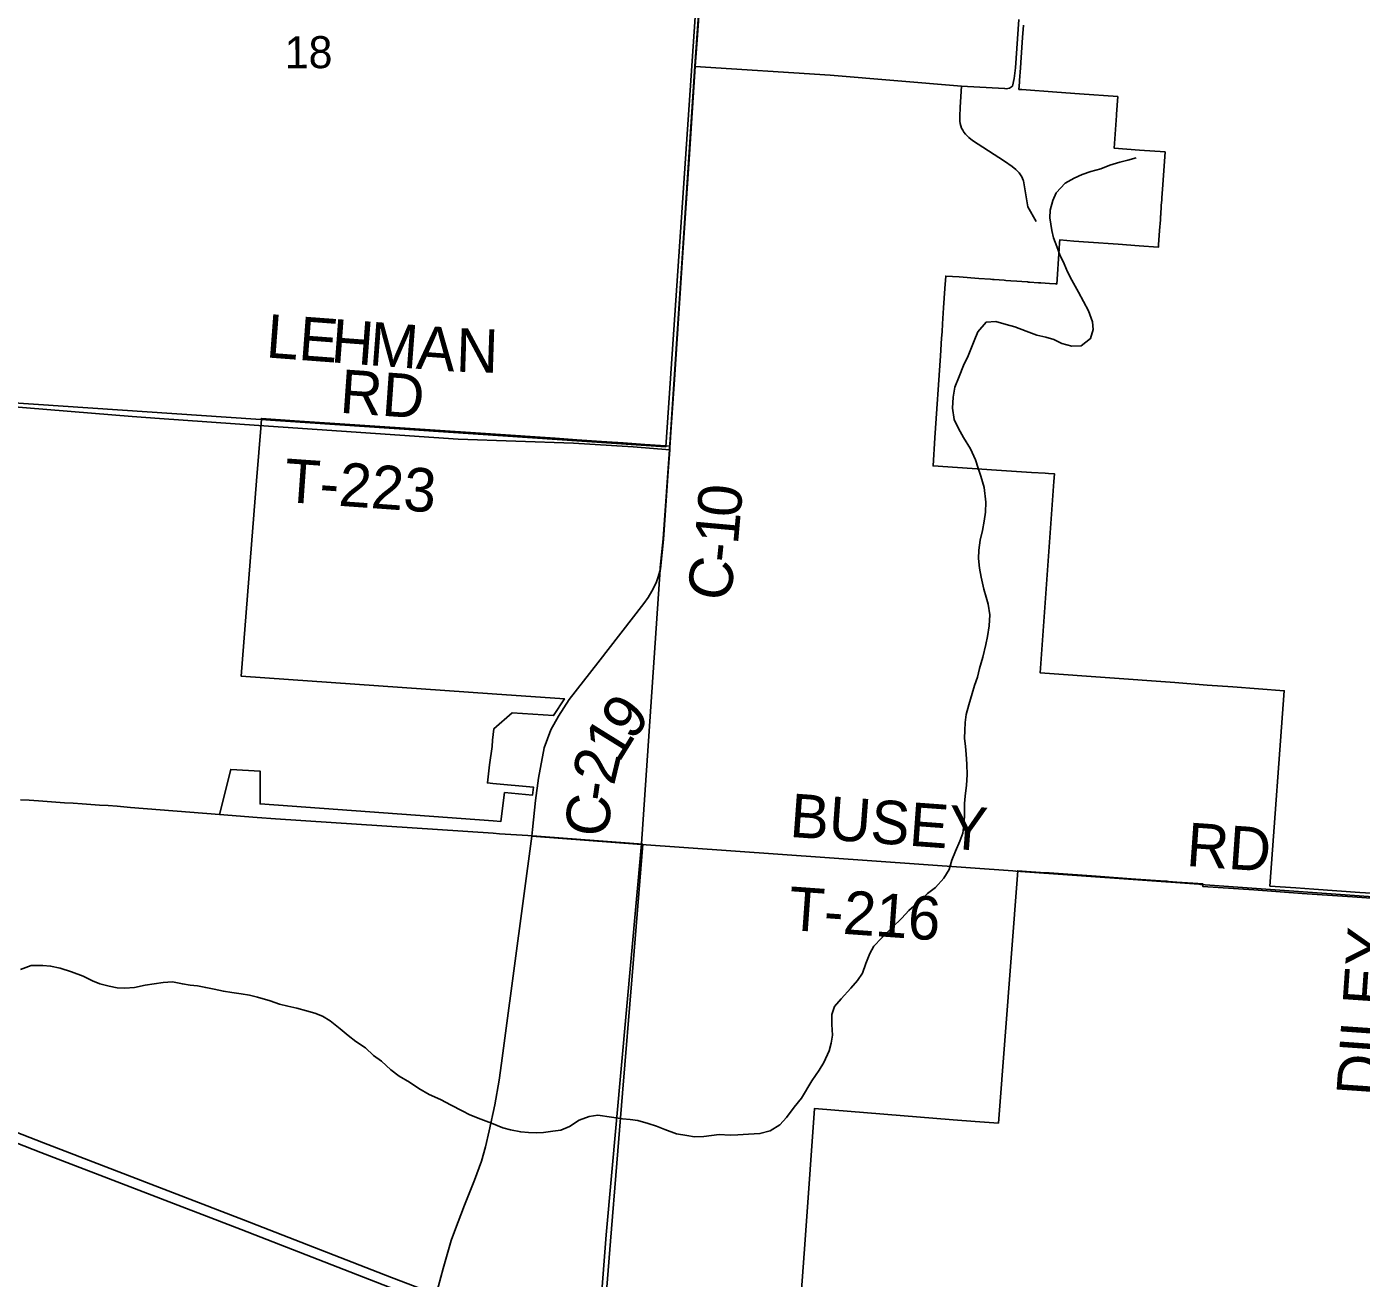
# Model space of a CAD drawing. Extents: x 114604 to 551442, y 316898 to 567001.
# Drawn here: x 258302 to 267506, y 346776 to 355406 of the extents above; entities that cross this region are included whole.
import ezdxf

# ---------------------------------------------------------------- set-up
doc = ezdxf.new("R2010")
doc.units = 0
for name, color, linetype in [('GE_P_Alignment_1000_Cardinal_Points', 7, 'Continuous'), ('GE_P_Alignment_1000_Stations', 7, 'Continuous'), ('GE_P_Alignment_100_Cardinal_Points', 7, 'Continuous'), ('GE_P_Alignment_100_Stations', 7, 'Continuous'), ('GE_P_Alignment_500_Bearings', 7, 'Continuous'), ('GE_P_Alignment_500_Distances', 7, 'Continuous'), ('PM_P_Cells', 7, 'Continuous'), ('PM_P_CL_Double_Solid', 7, 'Continuous'), ('PM_P_Crosswalk', 7, 'Continuous'), ('PV_X_Curb', 7, 'Continuous'), ('RS_Raster1', 7, 'Continuous'), ('SN_P_Signs', 7, 'Continuous')]:
    doc.layers.add(name, color=color, linetype=linetype)

msp = doc.modelspace()

# ---------------------------------------------------------------- linework, layer by layer
at = {"layer": 'GE_P_Alignment_1000_Cardinal_Points'}
for points in [[(265143.1, 355456.7), (265120.9, 355123.8), (265112.1, 355049.9), (265100.2, 354997.4), (265079.9, 354982.7), (265056.8, 354978.5), (265045.8, 354980.4), (264748.3, 354996.7), (263843.7, 355072.2), (262910.9, 355132.2)], [(264748.3, 354996.7), (264739.4, 354852.2), (264736.8, 354786.9), (264737.6, 354754.2), (264739.5, 354738), (264743.5, 354722.2), (264749.5, 354707), (264756.9, 354692.4), (264765.8, 354678.3), (264775.8, 354665.1), (264786.9, 354652.7), (264798.9, 354641.3), (264825, 354621.6), (264933.9, 354549.4), (265044.1, 354478.8), (265098, 354441.8), (265123.7, 354421.8), (265135.5, 354410.6), (265146.4, 354398.5), (265155.9, 354385.2), (265164.6, 354371.3), (265175, 354348.9)], [(265175, 354348.9), (265177.1, 354344.4), (265205.4, 354163.1), (265263.4, 354063.2)], [(254757.7, 353124.1), (255699.3, 353069.2), (255817.4, 353062.3), (255981.5, 353051.9), (256857.1, 352996.2), (257186.1, 352973.7), (257233.1, 352968.5), (257270.5, 352956.4), (257313.5, 352929.1), (257349.7, 352896.2), (257396.9, 352864.7), (257430.1, 352849.8), (259029.1, 352717.5), (259217, 352704.6), (259902.3, 352657.6)], [(259902.3, 352657.6), (261278.2, 352563.4), (262072.3, 352534.4), (262484.5, 352508.4), (262737.1, 352488.2)], [(262542.1, 349768.1), (265103, 349584.9), (265124, 349583.4)], [(265124, 349583.4), (266386, 349493.1), (266396.6, 349492.4)], [(266396.6, 349492.4), (267844, 349388.8), (270242.9, 349225.9), (271066.2, 349168.8)]]:
    msp.add_lwpolyline(points, dxfattribs=at)
at = {"layer": 'GE_P_Alignment_1000_Stations'}
for points in [[(253521.1, 349653), (254474.5, 349238.3), (254730.9, 349136), (255448.6, 348858.6), (256221.2, 348559.5), (256834.1, 348321.4), (257141.8, 348204.3), (257734.1, 347975.8), (258417.1, 347710.9), (259798, 347180), (260818.9, 346782), (261127, 346664), (261468, 346528.4), (261692.2, 346429.2), (261843.3, 346357.3), (261985.1, 346283.1), (262228.8, 346145.9)], [(257114.8, 348141.9), (257124.7, 348138.1), (257717, 347909.6), (258400, 347644.7), (259780.9, 347113.8), (260801.8, 346715.8), (261109.9, 346597.8), (261462.7, 346460), (261686.9, 346360.9), (261838, 346289), (261979.8, 346214.8), (262223.5, 346077.6)]]:
    msp.add_lwpolyline(points, dxfattribs=at)
at = {"layer": 'GE_P_Alignment_100_Cardinal_Points'}
msp.add_line((261785.1, 349823.9), (262542.1, 349768.1), dxfattribs=at)
at = {"layer": 'GE_P_Alignment_100_Stations'}
for points in [[(262983.9, 356139.7), (262924.7, 355316.5), (262912.3, 355131.8), (262872, 354526.4), (262824.5, 353814.5), (262768.4, 352973.1), (262737.7, 352513.1), (262709.2, 352515.7), (262565.2, 352525.6), (262415.4, 352536), (262265.6, 352546.3), (262095.5, 352558), (261945.5, 352568.4), (261499.6, 352598.4), (260149.9, 352689.2), (259920.4, 352705.6), (259918.4, 352665.4), (259887.4, 352275.1), (259780.5, 350928.5), (261512.5, 350807.1), (262010.5, 350772.1), (261936.1, 350656.2), (261649.9, 350676), (261524.2, 350565.5), (261514.9, 350487.2), (261511.8, 350442.7), (261494.5, 350316.5), (261479.6, 350191.7), (261517, 350188.3), (261796, 350163.1), (261789.6, 350106.8), (261597.6, 350124.8), (261572.9, 349926.5), (261518.9, 349930.5), (259911.8, 350047.6), (259912.5, 350272.2), (259708.8, 350285.5), (259632.4, 349973.1), (259017.9, 350023.5), (258925.2, 350031.1), (258863.2, 350035.3), (258803.3, 350039.4), (258743.4, 350043.5), (258683.6, 350047.5), (258623.7, 350051.6), (258563.8, 350055.6), (258504, 350059.7), (258444.1, 350063.7), (258384.2, 350067.8), (258319.4, 350072.2), (258259.5, 350076.2)], [(267654.7, 349426.2), (267495.9, 349437.4), (267337.3, 349448.6), (267178.7, 349459.8), (267054, 349468.6), (266875.5, 349481.2), (266974, 350827.6), (266797, 350840.8), (266619.9, 350853.9), (266442.9, 350867), (266220.9, 350883.5), (265290.6, 350951.5), (265386.3, 352271.4), (265390, 352323), (265348.1, 352325.8), (265326.2, 352327.2), (265231.5, 352333.4), (264989.6, 352349.2), (264552.5, 352377.8), (264565.4, 352571.3), (264603.2, 353136.5), (264611.4, 353259), (264614.2, 353302.1), (264618, 353358.1), (264625.3, 353467.4), (264634.2, 353601.4), (264640, 353687.3), (264733.2, 353680.5), (264867.6, 353670.7), (264947.5, 353664.9), (264963.4, 353663.8), (264973, 353663.1), (265043.6, 353658), (265055.2, 353657.1), (265088.5, 353654.7), (265130, 353651.7), (265163.9, 353649.2), (265204.8, 353646.3), (265211.8, 353645.8), (265218.4, 353645.3), (265279.6, 353640.8), (265295.5, 353639.7), (265354.4, 353635.4), (265398.5, 353632.2), (265405.6, 353631.7), (265422.5, 353875.7), (265425.2, 353915.6), (265426.6, 353935.6), (265523.1, 353928.6), (265623.6, 353921.3), (265828.6, 353906.4), (265973.3, 353895.9), (266105.3, 353886.3), (266107, 353886.2), (266108, 353901.4), (266108.1, 353902.1), (266114.9, 354000.7), (266120, 354074.4), (266121.8, 354101.8), (266122.2, 354107.2), (266126.7, 354172.3), (266129.5, 354212.4), (266130.4, 354225.4), (266132.5, 354255.4), (266136.6, 354315.8), (266152.3, 354543.1), (265976.9, 354555.8), (265802.2, 354568.5), (265802.2, 354568.5), (265817.2, 354795.1), (265817.5, 354799.6), (265817.7, 354803.3), (265825.7, 354924.4), (265562.8, 354943.4), (265562.7, 354943.4), (265407.1, 354954.7), (265164.1, 354972.3), (265156, 354972.9), (265144.2, 354973.8), (265147.8, 355023.6), (265148.6, 355034.4), (265155.1, 355123.4), (265160.2, 355193.2), (265170.3, 355332.8), (265176.5, 355416.7)], [(258259.5, 350076.2), (258319.4, 350072.2), (258384.2, 350067.8), (258444.1, 350063.7), (258504, 350059.7), (258563.8, 350055.6), (258623.7, 350051.6), (258683.6, 350047.5), (258743.4, 350043.5), (258803.3, 350039.4), (258863.2, 350035.3), (258925.2, 350031.1), (259017.9, 350023.5), (259632.4, 349973.1), (259892.4, 349954.4), (260018.7, 349945.3), (261519.5, 349844.8), (261562.4, 349841.9), (261758.1, 349828.6), (262550.8, 349768.7), (262477.1, 348862.2), (262411.5, 348053.5), (262372.2, 347569.2), (262328.7, 347033.2), (262253.6, 346108.6)], [(263582.4, 345846.9), (263662.6, 346946.3), (263674.3, 347106.9), (263735.7, 347947.6), (264691.6, 347868), (264843.8, 347856.4), (265003.5, 347846.1), (265136.6, 349586.7), (265196.4, 349582.1), (265260.8, 349577.5), (265326.1, 349572.9), (265347.8, 349571.4), (265354, 349570.9), (265676.6, 349548.2), (265677.6, 349548.1), (265918.9, 349531.1), (265951, 349528.8), (266120.9, 349516.8), (266166.2, 349513.6), (266175.1, 349513), (266233.9, 349508.8), (266343, 349501.1), (266413.6, 349496.1), (266413.4, 349493.6), (266412.3, 349478.8), (266764.4, 349453.9), (267097.6, 349430.4), (267444.8, 349405.9), (267795.9, 349381.1)]]:
    msp.add_lwpolyline(points, dxfattribs=at)
at = {"layer": 'GE_P_Alignment_500_Bearings'}
msp.add_line((261785.1, 349823.9), (261790.2, 349871.3), dxfattribs=at)
for points in [[(262910.9, 355132.2), (262975.7, 356038), (262972.3, 356089.9)], [(262737.1, 352488.2), (262738.2, 352504.6), (262822.6, 353804.1), (262910.9, 355132.2)], [(262672.6, 351667.4), (262693.2, 351871.1), (262726.6, 352340.7), (262737.1, 352488.2)], [(261790.2, 349871.3), (261811.7, 350070.5), (261831, 350225.3), (261869.9, 350433.1), (261917.5, 350557.3), (261970.4, 350652.6), (262043.3, 350767.2), (262240.1, 351019.7), (262559, 351429.3), (262587.7, 351471.4), (262612.9, 351513.9), (262631.5, 351548.6), (262644.4, 351579.1), (262654.5, 351606.4), (262664.1, 351636), (262672.6, 351667.4)], [(261127, 346664), (261173.7, 346844.6), (261229.3, 347036.6), (261253.5, 347099.9), (261320.8, 347280.8), (261390.4, 347451.8), (261438.9, 347583.7), (261465.9, 347681.7), (261492.5, 347793.5), (261529.7, 347972.6), (261559.6, 348141.8), (261576, 348260.6), (261603.9, 348465.7), (261785.1, 349823.9)]]:
    msp.add_lwpolyline(points, dxfattribs=at)
at = {"layer": 'GE_P_Alignment_500_Distances'}
for points in [[(262227.6, 346148.7), (262299.3, 347075.1), (262540.9, 349770.9), (262669.9, 351664.5), (262671.1, 351678.3), (262692.1, 351873.9), (262735.9, 352491), (262821.4, 353806.9), (262909.7, 355135), (262974.5, 356040.8), (262971.2, 356092.7), (263136.7, 358821.4), (263431.9, 363251.7), (263774.8, 368395.5)], [(263774.8, 368395.5), (263431.9, 363251.7), (263136.7, 358821.4), (262971.2, 356092.7), (262974.5, 356040.8), (262909.7, 355135), (262821.4, 353806.9), (262735.9, 352491), (262692.1, 351873.9), (262671.1, 351678.3), (262669.9, 351664.5), (262540.9, 349770.9), (262299.3, 347075.1), (262227.6, 346148.7)]]:
    msp.add_lwpolyline(points, dxfattribs=at)
at = {"layer": 'PM_P_Cells'}
for points in [[(264836, 353240.9), (264862.2, 353302.8), (264918.3, 353368.7), (264986.2, 353372.5), (265055.9, 353352.2), (265115.7, 353336), (265195.5, 353307.7), (265267.2, 353279.5), (265331, 353265.3), (265384.8, 353249.1), (265440.6, 353220.9), (265510.3, 353202.7), (265574.2, 353206.5), (265638.3, 353256.3), (265656.5, 353318.3), (265652.7, 353370.3), (265625, 353446.4), (265589.3, 353510.6), (265555.7, 353576.8), (265510.1, 353659), (265480.4, 353717.1), (265456.6, 353771.2), (265426.9, 353833.3), (265405.2, 353891.4), (265383.5, 353951.5), (265371.7, 354001.6), (265358.1, 354087.7), (265360.3, 354141.7), (265378.5, 354207.7), (265402.6, 354261.6), (265462.7, 354327.5), (265524.7, 354361.3), (265580.7, 354387.1), (265640.6, 354407), (265708.6, 354426.8), (265770.5, 354450.6), (265840.4, 354472.4), (265896.4, 354486.2), (265952.3, 354502)], [(262336.1, 347886.2), (262411, 347875.6), (262462.9, 347871.4), (262516.8, 347863.2), (262588.5, 347843), (262644.3, 347824.8), (262702.1, 347802.6), (262783.8, 347772.3), (262855.6, 347760.1), (262907.5, 347751.9), (262971.3, 347753.7), (263025.2, 347761.5), (263077.1, 347767.3), (263153, 347763.1), (263206.8, 347764.9), (263278.7, 347770.7), (263358.5, 347774.4), (263428.4, 347792.2), (263496.5, 347834), (263542.5, 347885.9), (263594.7, 347955.8), (263644.8, 348017.7), (263717.1, 348137.5), (263767.3, 348211.4), (263799.4, 348265.3), (263835.6, 348345.2), (263849.8, 348397.2), (263858, 348453.2), (263854.3, 348525.3), (263854.5, 348595.3), (263872.7, 348649.3), (263918.8, 348703.2), (263984.9, 348777), (264031, 348828.9), (264065.2, 348880.8), (264089.4, 348946.8), (264115.6, 349014.7), (264143.7, 349066.7), (264197.8, 349122.5), (264269.9, 349194.3), (264338, 349260.2), (264386.1, 349312), (264454.2, 349371.8), (264514.2, 349429.7), (264568.3, 349471.5), (264626.4, 349535.4), (264662.5, 349595.3), (264682.7, 349659.3), (264706.9, 349721.2), (264737.1, 349791.2), (264757.3, 349845.2), (264767.5, 349919.2), (264769.7, 349975.2), (264770, 350049.2), (264774.2, 350101.2), (264782.5, 350177.2), (264786.7, 350247.3), (264785, 350321.3), (264781.3, 350389.4), (264775.5, 350443.4), (264769.7, 350501.5), (264771.9, 350553.5), (264774.1, 350607.5), (264780.3, 350663.5), (264798.5, 350731.5), (264822.8, 350807.5), (264839, 350863.5), (264859.1, 350921.4), (264873.3, 350981.4), (264895.6, 351059.4), (264915.9, 351147.4), (264928, 351201.4), (264940.3, 351275.4), (264944.6, 351351.4), (264932.9, 351423.5), (264919.1, 351473.6), (264903.3, 351527.6), (264883.7, 351609.8), (264872, 351673.8), (264866.2, 351739.9), (264868.4, 351797.9), (264876.7, 351865.9), (264892.9, 351931.9), (264905.1, 351995.9), (264915.3, 352059.9), (264915.6, 352128), (264904, 352228.1), (264882.4, 352306.2), (264864.6, 352362.3), (264844.9, 352420.4), (264811.2, 352494.5), (264761.6, 352572.7), (264728, 352636.9), (264698.3, 352699), (264686.6, 352777.1), (264690.9, 352851.1), (264703.1, 352921.1), (264733.3, 352995), (264763.5, 353071), (264795.7, 353136.9), (264836, 353240.9)], [(258259.1, 348906.2), (258332.9, 348932.6), (258412.8, 348933.1), (258466.8, 348929.3), (258532.8, 348915.7), (258610.8, 348890), (258690.9, 348858.4), (258755, 348826.7), (258807.1, 348807), (258871.1, 348791.3), (258927.1, 348779.6), (258979.1, 348775.9), (259045, 348782.2), (259118.8, 348796.6), (259180.7, 348806.9), (259242.6, 348815.3), (259308.6, 348819.6), (259376.6, 348806), (259428.6, 348798.2), (259480.5, 348792.5), (259536.5, 348780.8), (259594.5, 348769.1), (259658.6, 348755.4), (259716.5, 348747.7), (259780.5, 348738), (259838.5, 348728.3), (259894.5, 348714.6), (259980.6, 348689), (260046.6, 348667.4), (260102.6, 348653.6)], [(260102.6, 348653.6), (260164.6, 348637.9), (260232.7, 348620.3), (260288.7, 348604.6), (260342.7, 348584.8), (260394.9, 348551.1), (260465, 348497.4), (260519.2, 348449.6), (260571.4, 348409.9), (260637.5, 348364.2), (260693.7, 348312.4), (260749.8, 348272.7), (260814, 348213), (260870.2, 348169.2), (260942.3, 348129.5), (261006.5, 348085.8), (261078.6, 348044.2), (261156.7, 348008.6), (261228.8, 347970.9), (261304.9, 347931.3), (261357, 347903.5), (261433.1, 347873.9), (261507.1, 347846.3), (261585.2, 347812.6), (261639.3, 347798.9), (261709.2, 347785.3), (261763.2, 347781.6), (261815.2, 347779.8), (261867.1, 347782.1), (261931, 347790.5), (261984.9, 347798.7), (262044.8, 347823.1), (262112.5, 347865.5), (262180.3, 347891.9), (262240.2, 347900.2), (262336.1, 347886.2)]]:
    msp.add_lwpolyline(points, dxfattribs=at)
at = {"layer": 'RS_Raster1'}
for points in [[(263774.8, 368395.5), (263431.9, 363251.7), (263136.7, 358821.4), (262971.2, 356092.7), (262974.5, 356040.8), (262909.7, 355135), (262821.4, 353806.9), (262735.9, 352491), (262692.1, 351873.9), (262671.1, 351678.3), (262669.9, 351664.5), (262540.9, 349770.9), (262299.3, 347075.1), (262227.6, 346148.7)], [(262227.6, 346148.7), (262299.3, 347075.1), (262540.9, 349770.9), (262669.9, 351664.5), (262671.1, 351678.3), (262692.1, 351873.9), (262735.9, 352491), (262821.4, 353806.9), (262909.7, 355135), (262974.5, 356040.8), (262971.2, 356092.7), (263136.7, 358821.4), (263431.9, 363251.7), (263774.8, 368395.5)]]:
    msp.add_lwpolyline(points, dxfattribs=at)
at = {"layer": 'SN_P_Signs'}
msp.add_lwpolyline([(257797.9, 358098.5), (263066.9, 357731), (262708.8, 352508.9), (257426.6, 352864.9), (257440.1, 352974.9)], close=True, dxfattribs=at)

# ---------------------------------------------------------------- texts
at = {"layer": 'PM_P_CL_Double_Solid'}
for s, rotation, p in [('0', 85.18327, (263223.1, 352015.9)), ('1', 84.85903, (263206.4, 351830)), ('-', 84.15097, (263193.5, 351703.4)), ('C', 78.36384, (263138.7, 351429.4)), ('9', 52.37174, (262478.1, 350474.8)), ('1', 58.17817, (262385.3, 350324.4)), ('2', 76.40115, (262351.5, 350167.9)), ('C', 83.94561, (262309.2, 349811.3)), ('-', 81.5504, (262334.8, 350053))]:
    msp.add_text(s, height=300, rotation=rotation, dxfattribs=at).set_placement(p)
at = {"layer": 'PM_P_Crosswalk'}
for s, height, rotation, p in [('L', 300, 355.69516, (259947.2, 353126.5)), ('E', 300, 355.70055, (260171, 353109.6)), ('H', 300, 355.6955, (260394.8, 353092.8)), ('M', 300, 355.69669, (260658, 353073)), ('A', 300, 355.69552, (260982.7, 353048.5)), ('N', 300, 358.08031, (261259.6, 353028)), ('RD', 300.02, 355.9788, (260456.1, 352744.9)), ('T-223', 300.02, 355.93034, (260070, 352130.3)), ('BUSEY', 300.02, 355.79068, (263558.5, 349820.6)), ('RD', 300.02, 355.97981, (266294, 349620.1)), ('T-216', 300.02, 355.90844, (263547.9, 349179.2)), ('DILEY', 300.03, 86.05103, (267632.8, 348024.8))]:
    msp.add_text(s, height=height, rotation=rotation, dxfattribs=at).set_placement(p)
at = {"layer": 'PV_X_Curb'}
msp.add_text('18', height=221.02, rotation=0.4147, dxfattribs=at).set_placement((260082.5, 355118.5))

doc.saveas('drawing.dxf')
